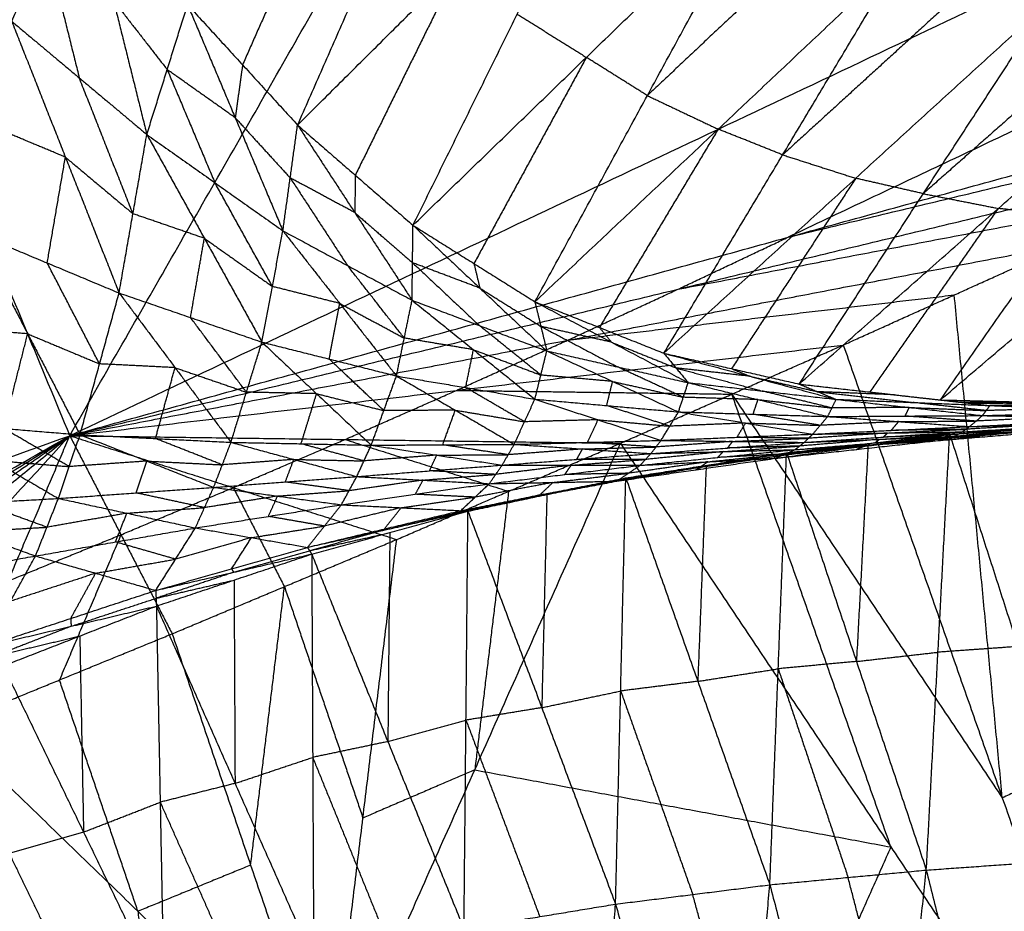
# Model space of a CAD drawing. Header units: millimetres. Extents: x -106 to 110, y -96 to 120.
# Tile 489 of 656: x 39.88 to 43.46, y -82.11 to -78.87. Entities that reach past the tile are written whole.
import ezdxf

# ---------------------------------------------------------------- set-up
doc = ezdxf.new("R2010")
doc.units = ezdxf.units.MM
doc.header["$MEASUREMENT"] = 0
doc.layers.add('Default', color=7, linetype='Continuous', true_color=0x000000)

msp = doc.modelspace()

# ---------------------------------------------------------------- linework, layer by layer
at = {"layer": 'Default'}
for points in [[(40.0666, -80.3821, 12.0172), (42.9391, -75.3654, 10.5669), (45.8117, -70.3488, 9.1165)], [(37.5326, -74.2645, 9.1165), (38.7996, -77.3233, 10.5669), (40.0666, -80.3821, 12.0172)], [(40.0666, -80.3821, 12.0172), (44.4998, -78.2853, 12.0172), (48.933, -76.1885, 12.0172)], [(47.1109, -77.5633, 12.2207), (44.8943, -78.6117, 12.2207), (42.6777, -79.6601, 12.2207)], [(40.8945, -79.2524, 9.0396), (41.2358, -78.4783, 7.9236), (41.5772, -77.7043, 6.8076)], [(40.8945, -79.2524, 9.0396), (41.4832, -78.6666, 8.0037), (42.0718, -78.0808, 6.9677)], [(41.314, -79.6168, 9.2993), (41.6929, -78.8488, 8.1335), (42.0718, -78.0808, 6.9677)], [(41.036, -78.2595, 7.7817), (40.8653, -78.6466, 8.3397), (40.6947, -79.0336, 8.8977)], [(39.8557, -78.8751, 8.0404), (39.9801, -78.5939, 8.246), (40.1045, -78.3128, 8.4516)], [(40.1045, -78.3128, 8.4516), (40.2256, -78.7998, 8.4598), (40.3467, -79.2867, 8.4681)], [(41.314, -79.6168, 9.2993), (41.9442, -79.0062, 8.2101), (42.5744, -78.3956, 7.1208)], [(41.7572, -79.895, 9.5276), (42.1658, -79.1453, 8.3242), (42.5744, -78.3956, 7.1208)], [(42.8318, -78.5175, 7.1927), (42.4988, -78.8314, 7.7584), (42.1658, -79.1453, 8.3242)], [(39.9801, -78.5939, 8.246), (40.0406, -78.8374, 8.2501), (40.1012, -79.0809, 8.2543)], [(41.7572, -79.895, 9.5276), (42.4232, -79.2673, 8.396), (43.0892, -78.6395, 7.2645)], [(42.226, -80.0822, 9.7208), (42.6576, -79.3608, 8.4927), (43.0892, -78.6395, 7.2645)], [(41.4832, -78.6666, 8.0037), (41.2937, -79.0506, 8.5866), (41.1043, -79.4346, 9.1695)], [(43.3546, -78.7245, 7.331), (43.0061, -79.0427, 7.9118), (42.6576, -79.3608, 8.4927)], [(40.2256, -78.7998, 8.4598), (40.3232, -78.9253, 8.5359), (40.4207, -79.0508, 8.6119)], [(40.3467, -79.2867, 8.4681), (40.4207, -79.0508, 8.6119), (40.4948, -78.8148, 8.7558)], [(40.4948, -78.8148, 8.7558), (40.668, -79.2259, 8.8081), (40.8412, -79.637, 8.8605)], [(40.4948, -78.8148, 8.7558), (40.6947, -79.0336, 8.8977), (40.8945, -79.2524, 9.0396)], [(42.226, -80.0822, 9.7208), (42.923, -79.4459, 8.5592), (43.62, -78.8096, 7.3975)], [(42.7175, -80.1942, 9.885), (43.1687, -79.5019, 8.6413), (43.62, -78.8096, 7.3975)], [(41.6929, -78.8488, 8.1335), (41.8186, -78.9275, 8.1718), (41.9442, -79.0062, 8.2101)], [(43.8928, -78.8633, 7.4601), (43.5307, -79.1826, 8.0507), (43.1687, -79.5019, 8.6413)], [(39.8557, -78.8751, 8.0404), (40.0508, -79.3691, 8.241), (40.2459, -79.8631, 8.4415)], [(39.8557, -78.8751, 8.0404), (40.1012, -79.0809, 8.2543), (40.3467, -79.2867, 8.4681)], [(40.0666, -80.3821, 12.0172), (42.6777, -79.6601, 12.2207), (45.2888, -78.9381, 12.4242)], [(42.7175, -80.1942, 9.885), (43.4415, -79.5556, 8.7039), (44.1656, -78.917, 7.5227)], [(43.2308, -80.252, 10.0298), (43.6982, -79.5845, 8.7763), (44.1656, -78.917, 7.5227)], [(43.2308, -80.252, 10.0298), (43.9789, -79.6149, 8.8373), (44.7271, -78.9777, 7.6447)], [(41.9442, -79.0062, 8.2101), (41.7399, -79.3811, 8.8118), (41.5356, -79.7559, 9.4134)], [(42.1658, -79.1453, 8.3242), (42.055, -79.0757, 8.2671), (41.9442, -79.0062, 8.2101)], [(40.4207, -79.0508, 8.6119), (40.5073, -79.2563, 8.6381), (40.5939, -79.4619, 8.6643)], [(40.668, -79.2259, 8.8081), (40.5444, -79.1383, 8.71), (40.4207, -79.0508, 8.6119)], [(40.6947, -79.0336, 8.8977), (40.6813, -79.1298, 8.8529), (40.668, -79.2259, 8.8081)], [(40.2963, -79.5749, 8.4548), (40.1987, -79.3279, 8.3545), (40.1012, -79.0809, 8.2543)], [(42.1658, -79.1453, 8.3242), (42.2945, -79.2063, 8.3601), (42.4232, -79.2673, 8.396)], [(42.6777, -79.6601, 12.2207), (43.7832, -79.3937, 12.3225), (44.8886, -79.1273, 12.4242)], [(40.668, -79.2259, 8.8081), (40.7679, -79.3353, 8.8791), (40.8678, -79.4447, 8.9501)], [(40.0508, -79.3691, 8.241), (39.9202, -79.3145, 8.1336), (39.7896, -79.2599, 8.0262)], [(40.8412, -79.637, 8.8605), (40.8678, -79.4447, 8.9501), (40.8945, -79.2524, 9.0396)], [(40.8945, -79.2524, 9.0396), (41.1026, -79.5709, 9.1098), (41.3107, -79.8895, 9.1799)], [(40.8945, -79.2524, 9.0396), (41.1043, -79.4346, 9.1695), (41.314, -79.6168, 9.2993)], [(40.2459, -79.8631, 8.4415), (40.2963, -79.5749, 8.4548), (40.3467, -79.2867, 8.4681)], [(40.3467, -79.2867, 8.4681), (40.5558, -79.6642, 8.6506), (40.765, -80.0418, 8.8332)], [(40.3467, -79.2867, 8.4681), (40.5939, -79.4619, 8.6643), (40.8412, -79.637, 8.8605)], [(42.4232, -79.2673, 8.396), (42.2074, -79.6279, 9.0101), (41.9916, -79.9886, 9.6242)], [(42.6576, -79.3608, 8.4927), (42.5404, -79.314, 8.4443), (42.4232, -79.2673, 8.396)], [(40.0666, -80.3821, 12.0172), (42.2775, -79.8493, 12.2207), (44.4885, -79.3165, 12.4242)], [(39.9847, -79.7539, 8.2267), (40.0178, -79.5615, 8.2339), (40.0508, -79.3691, 8.241)], [(40.0508, -79.3691, 8.241), (40.1735, -79.472, 8.3479), (40.2963, -79.5749, 8.4548)], [(42.6576, -79.3608, 8.4927), (42.7903, -79.4034, 8.5259), (42.923, -79.4459, 8.5592)], [(41.1043, -79.4346, 9.1695), (41.1034, -79.5028, 9.1396), (41.1026, -79.5709, 9.1098)], [(40.8031, -79.8394, 8.8469), (40.6985, -79.6506, 8.7556), (40.5939, -79.4619, 8.6643)], [(40.8678, -79.4447, 8.9501), (40.9719, -79.604, 8.9851), (41.0759, -79.7632, 9.0202)], [(41.1026, -79.5709, 9.1098), (40.9852, -79.5078, 9.0299), (40.8678, -79.4447, 8.9501)], [(42.923, -79.4459, 8.5592), (42.6974, -79.792, 9.181), (42.4718, -80.1382, 9.8029)], [(43.1687, -79.5019, 8.6413), (43.0459, -79.4739, 8.6002), (42.923, -79.4459, 8.5592)], [(42.2775, -79.8493, 12.2207), (43.1821, -79.6758, 12.3225), (44.0867, -79.5022, 12.4242)], [(43.1687, -79.5019, 8.6413), (43.3051, -79.5287, 8.6726), (43.4415, -79.5556, 8.7039)], [(40.5558, -79.6642, 8.6506), (40.4261, -79.6196, 8.5527), (40.2963, -79.5749, 8.4548)], [(41.1026, -79.5709, 9.1098), (41.2075, -79.662, 9.1747), (41.3124, -79.7531, 9.2396)], [(43.4415, -79.5556, 8.7039), (43.2078, -79.8894, 9.3307), (42.9741, -80.2231, 9.9574)], [(43.6982, -79.5845, 8.7763), (43.5699, -79.57, 8.7401), (43.4415, -79.5556, 8.7039)], [(41.3107, -79.8895, 9.1799), (41.3124, -79.7531, 9.2396), (41.314, -79.6168, 9.2993)], [(41.314, -79.6168, 9.2993), (41.5356, -79.7559, 9.4134), (41.7572, -79.895, 9.5276)], [(41.314, -79.6168, 9.2993), (41.5572, -79.8454, 9.3772), (41.8004, -80.074, 9.455)], [(39.7235, -79.6447, 8.012), (39.9137, -80.0117, 8.3017), (40.1039, -80.3787, 8.5915)], [(39.7235, -79.6447, 8.012), (39.9847, -79.7539, 8.2267), (40.2459, -79.8631, 8.4415)], [(40.765, -80.0418, 8.8332), (40.8031, -79.8394, 8.8469), (40.8412, -79.637, 8.8605)], [(40.8412, -79.637, 8.8605), (41.0476, -79.9009, 9.0069), (41.254, -80.1648, 9.1532)], [(40.8412, -79.637, 8.8605), (41.0759, -79.7632, 9.0202), (41.3107, -79.8895, 9.1799)], [(40.0666, -80.3821, 12.0172), (41.8757, -80.035, 12.2207), (43.6849, -79.6879, 12.4242)], [(40.5055, -79.9524, 8.6373), (40.5306, -79.8083, 8.644), (40.5558, -79.6642, 8.6506)], [(40.5558, -79.6642, 8.6506), (40.6795, -79.7518, 8.7487), (40.8031, -79.8394, 8.8469)], [(42.2775, -79.8493, 12.2207), (42.4776, -79.7547, 12.2207), (42.6777, -79.6601, 12.2207)], [(42.878, -80.0523, 12.4242), (43.2814, -79.8701, 12.4242), (43.6849, -79.6879, 12.4242)], [(42.878, -80.0523, 12.4242), (43.2814, -79.8701, 12.4242), (43.6849, -79.6879, 12.4242)], [(40.1749, -80.1209, 8.5165), (40.0798, -79.9374, 8.3716), (39.9847, -79.7539, 8.2267)], [(41.2824, -80.0271, 9.1665), (41.1792, -79.8952, 9.0934), (41.0759, -79.7632, 9.0202)], [(41.3124, -79.7531, 9.2396), (41.434, -79.8674, 9.2785), (41.5556, -79.9817, 9.3174)], [(41.5572, -79.8454, 9.3772), (41.4348, -79.7993, 9.3084), (41.3124, -79.7531, 9.2396)], [(41.5356, -79.7559, 9.4134), (41.5464, -79.8007, 9.3953), (41.5572, -79.8454, 9.3772)], [(40.1039, -80.3787, 8.5915), (40.1749, -80.1209, 8.5165), (40.2459, -79.8631, 8.4415)], [(40.2459, -79.8631, 8.4415), (40.4492, -80.1346, 8.6903), (40.6525, -80.4061, 8.939)], [(40.2459, -79.8631, 8.4415), (40.5055, -79.9524, 8.6373), (40.765, -80.0418, 8.8332)], [(41.0476, -79.9009, 9.0069), (40.9253, -79.8701, 8.9269), (40.8031, -79.8394, 8.8469)], [(41.5572, -79.8454, 9.3772), (41.668, -79.915, 9.4342), (41.7788, -79.9845, 9.4913)], [(41.8757, -80.035, 12.2207), (42.0766, -79.9421, 12.2207), (42.2775, -79.8493, 12.2207)], [(41.8757, -80.035, 12.2207), (42.5786, -79.9525, 12.3225), (43.2814, -79.8701, 12.4242)], [(43.4559, -81.699, 13.0513), (43.3687, -80.7845, 12.7378), (43.2814, -79.8701, 12.4242)], [(41.0095, -80.1033, 8.9932), (41.0285, -80.0021, 9), (41.0476, -79.9009, 9.0069)], [(41.0476, -79.9009, 9.0069), (41.165, -79.964, 9.0867), (41.2824, -80.0271, 9.1665)], [(41.254, -80.1648, 9.1532), (41.2824, -80.0271, 9.1665), (41.3107, -79.8895, 9.1799)], [(41.3107, -79.8895, 9.1799), (41.5339, -80.0693, 9.3046), (41.7571, -80.2492, 9.4292)], [(41.3107, -79.8895, 9.1799), (41.5556, -79.9817, 9.3174), (41.8004, -80.074, 9.455)], [(41.7572, -79.895, 9.5276), (41.7788, -79.9845, 9.4913), (41.8004, -80.074, 9.455)], [(41.7572, -79.895, 9.5276), (41.9916, -79.9886, 9.6242), (42.226, -80.0822, 9.7208)], [(41.7572, -79.895, 9.5276), (42.0357, -80.0421, 9.6058), (42.3142, -80.1893, 9.6841)], [(40.7087, -80.2239, 8.8861), (40.6071, -80.0882, 8.7617), (40.5055, -79.9524, 8.6373)], [(39.9137, -80.0117, 8.3017), (39.775, -80.0002, 8.2066), (39.6363, -79.9887, 8.1115)], [(39.8265, -80.3557, 8.4012), (39.8701, -80.1837, 8.3515), (39.9137, -80.0117, 8.3017)], [(39.9137, -80.0117, 8.3017), (40.0443, -80.0663, 8.4091), (40.1749, -80.1209, 8.5165)], [(41.7788, -80.1616, 9.4421), (41.6672, -80.0717, 9.3798), (41.5556, -79.9817, 9.3174)], [(41.7788, -79.9845, 9.4913), (41.9181, -80.0581, 9.5304), (42.0573, -80.1317, 9.5695)], [(42.0357, -80.0421, 9.6058), (41.9073, -80.0133, 9.5485), (41.7788, -79.9845, 9.4913)], [(41.9916, -79.9886, 9.6242), (42.0137, -80.0154, 9.615), (42.0357, -80.0421, 9.6058)], [(40.0666, -80.3821, 12.0172), (41.4723, -80.2172, 12.2207), (42.878, -80.0523, 12.4242)], [(40.6525, -80.4061, 8.939), (40.7087, -80.2239, 8.8861), (40.765, -80.0418, 8.8332)], [(40.765, -80.0418, 8.8332), (40.9636, -80.2292, 9.0296), (41.1622, -80.4166, 9.2259)], [(40.765, -80.0418, 8.8332), (41.0095, -80.1033, 8.9932), (41.254, -80.1648, 9.1532)], [(41.5339, -80.0693, 9.3046), (41.4081, -80.0482, 9.2356), (41.2824, -80.0271, 9.1665)], [(41.4723, -80.2172, 12.2207), (41.674, -80.1261, 12.2207), (41.8757, -80.035, 12.2207)], [(42.0357, -80.0421, 9.6058), (42.1529, -80.0889, 9.6541), (42.2701, -80.1357, 9.7024)], [(42.068, -80.4095, 12.4242), (42.473, -80.2309, 12.4242), (42.878, -80.0523, 12.4242)], [(42.068, -80.4095, 12.4242), (42.473, -80.2309, 12.4242), (42.878, -80.0523, 12.4242)], [(42.878, -80.0523, 12.4242), (43.4559, -81.699, 13.0513), (44.0338, -83.3457, 13.6784)], [(41.5055, -80.207, 9.2912), (41.5197, -80.1382, 9.2979), (41.5339, -80.0693, 9.3046)], [(41.5339, -80.0693, 9.3046), (41.6563, -80.1155, 9.3733), (41.7788, -80.1616, 9.4421)], [(41.7571, -80.2492, 9.4292), (41.7788, -80.1616, 9.4421), (41.8004, -80.074, 9.455)], [(41.8004, -80.074, 9.455), (42.0396, -80.1848, 9.5579), (42.2788, -80.2956, 9.6607)], [(41.8004, -80.074, 9.455), (42.0573, -80.1317, 9.5695), (42.3142, -80.1893, 9.6841)], [(42.226, -80.0822, 9.7208), (42.2701, -80.1357, 9.7024), (42.3142, -80.1893, 9.6841)], [(42.226, -80.0822, 9.7208), (42.4718, -80.1382, 9.8029), (42.7175, -80.1942, 9.885)], [(42.226, -80.0822, 9.7208), (42.539, -80.1661, 9.7984), (42.852, -80.2499, 9.8759)], [(40.4492, -80.1346, 8.6903), (40.3121, -80.1277, 8.6034), (40.1749, -80.1209, 8.5165)], [(41.2081, -80.2907, 9.1896), (41.1088, -80.197, 9.0914), (41.0095, -80.1033, 8.9932)], [(40.3782, -80.3924, 8.7652), (40.4137, -80.2635, 8.7278), (40.4492, -80.1346, 8.6903)], [(40.4492, -80.1346, 8.6903), (40.579, -80.1792, 8.7882), (40.7087, -80.2239, 8.8861)], [(42.2965, -80.2424, 9.6724), (42.1769, -80.187, 9.621), (42.0573, -80.1317, 9.5695)], [(42.2701, -80.1357, 9.7024), (42.4266, -80.1777, 9.7412), (42.5831, -80.2196, 9.78)], [(42.539, -80.1661, 9.7984), (42.4046, -80.1509, 9.7504), (42.2701, -80.1357, 9.7024)], [(42.4718, -80.1382, 9.8029), (42.5054, -80.1521, 9.8006), (42.539, -80.1661, 9.7984)], [(41.1622, -80.4166, 9.2259), (41.2081, -80.2907, 9.1896), (41.254, -80.1648, 9.1532)], [(41.254, -80.1648, 9.1532), (41.4679, -80.2892, 9.3145), (41.6818, -80.4136, 9.4758)], [(41.254, -80.1648, 9.1532), (41.5055, -80.207, 9.2912), (41.7571, -80.2492, 9.4292)], [(42.0396, -80.1848, 9.5579), (41.9092, -80.1732, 9.5), (41.7788, -80.1616, 9.4421)], [(42.018, -80.2724, 9.545), (42.0288, -80.2286, 9.5514), (42.0396, -80.1848, 9.5579)], [(42.0396, -80.1848, 9.5579), (42.1681, -80.2136, 9.6151), (42.2965, -80.2424, 9.6724)], [(42.2788, -80.2956, 9.6607), (42.2965, -80.2424, 9.6724), (42.3142, -80.1893, 9.6841)], [(42.3142, -80.1893, 9.6841), (42.5678, -80.2508, 9.7699), (42.8214, -80.3123, 9.8557)], [(42.3142, -80.1893, 9.6841), (42.5831, -80.2196, 9.78), (42.852, -80.2499, 9.8759)], [(42.539, -80.1661, 9.7984), (42.6619, -80.1941, 9.8394), (42.7847, -80.2221, 9.8805)], [(42.7175, -80.1942, 9.885), (42.7847, -80.2221, 9.8805), (42.852, -80.2499, 9.8759)], [(42.7175, -80.1942, 9.885), (42.9741, -80.2231, 9.9574), (43.2308, -80.252, 10.0298)], [(42.7175, -80.1942, 9.885), (43.0641, -80.2334, 9.9634), (43.4107, -80.2725, 10.0418)], [(40.9636, -80.2292, 9.0296), (40.8362, -80.2265, 8.9578), (40.7087, -80.2239, 8.8861)], [(40.9073, -80.4113, 9.0825), (40.9355, -80.3202, 9.056), (40.9636, -80.2292, 9.0296)], [(40.9636, -80.2292, 9.0296), (41.0858, -80.2599, 9.1096), (41.2081, -80.2907, 9.1896)], [(41.0673, -80.3958, 12.2207), (41.2698, -80.3065, 12.2207), (41.4723, -80.2172, 12.2207)], [(41.4723, -80.2172, 12.2207), (41.9726, -80.224, 12.3225), (42.473, -80.2309, 12.4242)], [(41.7195, -80.3314, 9.4525), (41.6125, -80.2692, 9.3719), (41.5055, -80.207, 9.2912)], [(42.473, -80.2309, 12.4242), (42.9645, -80.9649, 12.7378), (43.4559, -81.699, 13.0513)], [(43.0509, -81.8776, 13.0513), (42.7619, -81.0542, 12.7378), (42.473, -80.2309, 12.4242)], [(42.8367, -80.2811, 9.8658), (42.7099, -80.2503, 9.8229), (42.5831, -80.2196, 9.78)], [(42.7847, -80.2221, 9.8805), (42.958, -80.2416, 9.9197), (43.1313, -80.2612, 9.9589)], [(43.0641, -80.2334, 9.9634), (42.9244, -80.2277, 9.922), (42.7847, -80.2221, 9.8805)], [(42.9741, -80.2231, 9.9574), (43.0191, -80.2282, 9.9604), (43.0641, -80.2334, 9.9634)], [(41.6818, -80.4136, 9.4758), (41.7195, -80.3314, 9.4525), (41.7571, -80.2492, 9.4292)], [(41.7571, -80.2492, 9.4292), (41.9864, -80.3242, 9.5592), (42.2156, -80.3991, 9.6891)], [(41.7571, -80.2492, 9.4292), (42.018, -80.2724, 9.545), (42.2788, -80.2956, 9.6607)], [(42.5678, -80.2508, 9.7699), (42.4322, -80.2466, 9.7211), (42.2965, -80.2424, 9.6724)], [(42.5501, -80.3039, 9.7582), (42.559, -80.2774, 9.764), (42.5678, -80.2508, 9.7699)], [(42.5678, -80.2508, 9.7699), (42.7023, -80.2659, 9.8178), (42.8367, -80.2811, 9.8658)], [(42.8214, -80.3123, 9.8557), (42.8367, -80.2811, 9.8658), (42.852, -80.2499, 9.8759)], [(42.852, -80.2499, 9.8759), (43.1179, -80.2794, 9.9505), (43.3839, -80.3089, 10.025)], [(42.852, -80.2499, 9.8759), (43.1313, -80.2612, 9.9589), (43.4107, -80.2725, 10.0418)], [(43.0641, -80.2334, 9.9634), (43.1924, -80.2478, 9.9996), (43.3207, -80.2623, 10.0358)], [(43.3973, -80.2907, 10.0334), (43.2643, -80.2759, 9.9961), (43.1313, -80.2612, 9.9589)], [(43.2308, -80.252, 10.0298), (43.3207, -80.2623, 10.0358), (43.4107, -80.2725, 10.0418)], [(43.2308, -80.252, 10.0298), (43.4965, -80.2619, 10.096), (43.7621, -80.2718, 10.1622)], [(43.2308, -80.252, 10.0298), (43.6121, -80.2612, 10.1113), (43.9933, -80.2703, 10.1928)], [(43.6121, -80.2612, 10.1113), (43.4664, -80.2617, 10.0736), (43.3207, -80.2623, 10.0358)], [(43.3207, -80.2623, 10.0358), (43.5114, -80.2668, 10.0766), (43.702, -80.2714, 10.1173)], [(41.4679, -80.2892, 9.3145), (41.338, -80.29, 9.2521), (41.2081, -80.2907, 9.1896)], [(41.422, -80.4151, 9.3509), (41.445, -80.3522, 9.3327), (41.4679, -80.2892, 9.3145)], [(41.4679, -80.2892, 9.3145), (41.5937, -80.3103, 9.3835), (41.7195, -80.3314, 9.4525)], [(42.2472, -80.3474, 9.6749), (42.1326, -80.3099, 9.6099), (42.018, -80.2724, 9.545)], [(42.2156, -80.3991, 9.6891), (42.2472, -80.3474, 9.6749), (42.2788, -80.2956, 9.6607)], [(42.2788, -80.2956, 9.6607), (42.523, -80.336, 9.7665), (42.7671, -80.3764, 9.8722)], [(42.2788, -80.2956, 9.6607), (42.5501, -80.3039, 9.7582), (42.8214, -80.3123, 9.8557)], [(43.1179, -80.2794, 9.9505), (42.9773, -80.2802, 9.9081), (42.8367, -80.2811, 9.8658)], [(43.1027, -80.3106, 9.9403), (43.1103, -80.295, 9.9454), (43.1179, -80.2794, 9.9505)], [(43.1179, -80.2794, 9.9505), (43.2576, -80.285, 9.9919), (43.3973, -80.2907, 10.0334)], [(43.3839, -80.3089, 10.025), (43.3973, -80.2907, 10.0334), (43.4107, -80.2725, 10.0418)], [(43.3839, -80.3089, 10.025), (43.6765, -80.3007, 10.102), (43.969, -80.2925, 10.1791)], [(43.6898, -80.2825, 10.1104), (43.5436, -80.2866, 10.0719), (43.3973, -80.2907, 10.0334)], [(43.4107, -80.2725, 10.0418), (43.702, -80.2714, 10.1173), (43.9933, -80.2703, 10.1928)], [(43.4107, -80.2725, 10.0418), (43.6898, -80.2825, 10.1104), (43.969, -80.2925, 10.1791)], [(39.5491, -80.3327, 8.2109), (39.7872, -80.4715, 8.461), (40.0253, -80.6102, 8.711)], [(39.5491, -80.3327, 8.2109), (39.8265, -80.3557, 8.4012), (40.1039, -80.3787, 8.5915)], [(41.9864, -80.3242, 9.5592), (41.8529, -80.3278, 9.5059), (41.7195, -80.3314, 9.4525)], [(41.9487, -80.4064, 9.5825), (41.9675, -80.3653, 9.5708), (41.9864, -80.3242, 9.5592)], [(41.9864, -80.3242, 9.5592), (42.1168, -80.3358, 9.617), (42.2472, -80.3474, 9.6749)], [(42.523, -80.336, 9.7665), (42.3851, -80.3417, 9.7207), (42.2472, -80.3474, 9.6749)], [(42.4914, -80.3878, 9.7806), (42.5072, -80.3619, 9.7736), (42.523, -80.336, 9.7665)], [(42.523, -80.336, 9.7665), (42.6586, -80.3402, 9.8152), (42.7943, -80.3444, 9.8639)], [(42.7943, -80.3444, 9.8639), (42.6722, -80.3241, 9.8111), (42.5501, -80.3039, 9.7582)], [(42.7671, -80.3764, 9.8722), (42.7943, -80.3444, 9.8639), (42.8214, -80.3123, 9.8557)], [(43.0792, -80.3307, 9.9451), (42.9367, -80.3375, 9.9045), (42.7943, -80.3444, 9.8639)], [(42.8214, -80.3123, 9.8557), (43.1027, -80.3106, 9.9403), (43.3839, -80.3089, 10.025)], [(42.8214, -80.3123, 9.8557), (43.0792, -80.3307, 9.9451), (43.3369, -80.3491, 10.0345)], [(43.052, -80.3628, 9.9533), (43.0656, -80.3467, 9.9492), (43.0792, -80.3307, 9.9451)], [(43.0792, -80.3307, 9.9451), (43.2198, -80.3298, 9.9874), (43.3604, -80.329, 10.0297)], [(43.3604, -80.329, 10.0297), (43.2315, -80.3198, 9.985), (43.1027, -80.3106, 9.9403)], [(43.2217, -80.3997, 10.0688), (43.5459, -80.3637, 10.1423), (43.8702, -80.3277, 10.2158)], [(43.2646, -80.3771, 10.1007), (43.5674, -80.3524, 10.1583), (43.8702, -80.3277, 10.2158)], [(43.3102, -80.3681, 10.0407), (43.6073, -80.3501, 10.1141), (43.9044, -80.332, 10.1875)], [(43.3369, -80.3491, 10.0345), (43.3604, -80.329, 10.0297), (43.3839, -80.3089, 10.025)], [(43.3369, -80.3491, 10.0345), (43.6322, -80.3342, 10.1095), (43.9276, -80.3193, 10.1845)], [(43.3369, -80.3491, 10.0345), (43.6206, -80.3405, 10.111), (43.9044, -80.332, 10.1875)], [(43.6557, -80.3141, 10.1048), (43.5081, -80.3215, 10.0672), (43.3604, -80.329, 10.0297)], [(43.3839, -80.3089, 10.025), (43.6557, -80.3141, 10.1048), (43.9276, -80.3193, 10.1845)], [(40.0646, -80.4944, 8.6512), (39.9455, -80.4251, 8.5262), (39.8265, -80.3557, 8.4012)], [(42.736, -80.4065, 9.8844), (43.0231, -80.3873, 9.9626), (43.3102, -80.3681, 10.0407)], [(43.0387, -80.3723, 9.9565), (42.8951, -80.3819, 9.9174), (42.7516, -80.3915, 9.8783)], [(42.7671, -80.3764, 9.8722), (43.052, -80.3628, 9.9533), (43.3369, -80.3491, 10.0345)], [(42.7671, -80.3764, 9.8722), (43.0387, -80.3723, 9.9565), (43.3102, -80.3681, 10.0407)], [(43.0231, -80.3873, 9.9626), (43.0309, -80.3798, 9.9595), (43.0387, -80.3723, 9.9565)], [(43.0387, -80.3723, 9.9565), (43.1811, -80.3654, 9.997), (43.3235, -80.3586, 10.0376)], [(43.3235, -80.3586, 10.0376), (43.1878, -80.3607, 9.9955), (43.052, -80.3628, 9.9533)], [(43.2217, -80.3997, 10.0688), (43.5252, -80.3746, 10.1341), (43.8288, -80.3494, 10.1995)], [(43.2432, -80.3884, 10.0847), (43.4053, -80.3704, 10.1215), (43.5674, -80.3524, 10.1583)], [(43.5459, -80.3637, 10.1423), (43.3946, -80.3761, 10.1135), (43.2432, -80.3884, 10.0847)], [(43.5554, -80.3668, 10.1237), (43.4036, -80.3794, 10.091), (43.2518, -80.392, 10.0584)], [(43.282, -80.3843, 10.0479), (43.581, -80.3633, 10.1193), (43.8801, -80.3424, 10.1906)], [(43.282, -80.3843, 10.0479), (43.5554, -80.3668, 10.1237), (43.8288, -80.3494, 10.1995)], [(43.282, -80.3843, 10.0479), (43.2961, -80.3762, 10.0443), (43.3102, -80.3681, 10.0407)], [(43.5951, -80.3553, 10.1156), (43.4456, -80.3657, 10.08), (43.2961, -80.3762, 10.0443)], [(43.3102, -80.3681, 10.0407), (43.5951, -80.3553, 10.1156), (43.8801, -80.3424, 10.1906)], [(43.3102, -80.3681, 10.0407), (43.3235, -80.3586, 10.0376), (43.3369, -80.3491, 10.0345)], [(43.6206, -80.3405, 10.111), (43.4721, -80.3496, 10.0743), (43.3235, -80.3586, 10.0376)], [(30.8318, -83.6863, 12.0172), (35.4492, -82.0342, 12.0172), (40.0666, -80.3821, 12.0172)], [(35.4813, -83.0083, 12.4242), (37.7739, -81.6952, 12.2207), (40.0666, -80.3821, 12.0172)], [(36.3144, -82.7088, 12.4242), (38.1905, -81.5454, 12.2207), (40.0666, -80.3821, 12.0172)], [(37.1448, -82.4021, 12.4242), (38.6057, -81.3921, 12.2207), (40.0666, -80.3821, 12.0172)], [(37.9725, -82.0881, 12.4242), (39.0196, -81.2351, 12.2207), (40.0666, -80.3821, 12.0172)], [(38.7975, -81.7668, 12.4242), (39.432, -81.0744, 12.2207), (40.0666, -80.3821, 12.0172)], [(39.6195, -81.4382, 12.4242), (39.8431, -80.9101, 12.2207), (40.0666, -80.3821, 12.0172)], [(40.0253, -80.6102, 8.711), (40.0646, -80.4944, 8.6512), (40.1039, -80.3787, 8.5915)], [(40.0666, -80.3821, 12.0172), (40.2526, -80.7423, 12.2207), (40.4387, -81.1025, 12.4242)], [(40.0666, -80.3821, 12.0172), (40.6607, -80.5708, 12.2207), (41.2549, -80.7596, 12.4242)], [(40.0666, -80.3821, 12.0172), (41.0673, -80.3958, 12.2207), (42.068, -80.4095, 12.4242)], [(40.1039, -80.3787, 8.5915), (40.3468, -80.4743, 8.8075), (40.5897, -80.5699, 9.0235)], [(40.1039, -80.3787, 8.5915), (40.3782, -80.3924, 8.7652), (40.6525, -80.4061, 8.939)], [(40.6211, -80.488, 8.9813), (40.4996, -80.4402, 8.8733), (40.3782, -80.3924, 8.7652)], [(40.5897, -80.5699, 9.0235), (40.6211, -80.488, 8.9813), (40.6525, -80.4061, 8.939)], [(40.6525, -80.4061, 8.939), (40.8811, -80.4684, 9.1114), (41.1098, -80.5307, 9.2838)], [(40.6525, -80.4061, 8.939), (40.9073, -80.4113, 9.0825), (41.1622, -80.4166, 9.2259)], [(40.6607, -80.5708, 12.2207), (40.864, -80.4833, 12.2207), (41.0673, -80.3958, 12.2207)], [(41.0093, -82.7852, 13.2677), (41.5386, -81.5973, 12.846), (42.068, -80.4095, 12.4242)], [(41.0673, -80.3958, 12.2207), (41.3644, -80.4901, 12.3225), (41.6614, -80.5845, 12.4242)], [(41.2549, -80.7596, 12.4242), (41.6614, -80.5845, 12.4242), (42.068, -80.4095, 12.4242)], [(41.2549, -80.7596, 12.4242), (41.6614, -80.5845, 12.4242), (42.068, -80.4095, 12.4242)], [(41.6818, -80.4136, 9.4758), (41.9487, -80.4064, 9.5825), (42.2156, -80.3991, 9.6891)], [(42.1974, -80.4231, 9.7001), (42.073, -80.4148, 9.6413), (41.9487, -80.4064, 9.5825)], [(42.068, -80.4095, 12.4242), (43.0509, -81.8776, 13.0513), (44.0338, -83.3457, 13.6784)], [(42.1791, -80.4472, 9.7111), (42.1974, -80.4231, 9.7001), (42.2156, -80.3991, 9.6891)], [(42.1791, -80.4472, 9.7111), (42.4575, -80.4268, 9.7977), (42.736, -80.4065, 9.8844)], [(42.4758, -80.4028, 9.7867), (42.3366, -80.413, 9.7434), (42.1974, -80.4231, 9.7001)], [(42.2156, -80.3991, 9.6891), (42.4914, -80.3878, 9.7806), (42.7671, -80.3764, 9.8722)], [(42.2156, -80.3991, 9.6891), (42.4758, -80.4028, 9.7867), (42.736, -80.4065, 9.8844)], [(42.4575, -80.4268, 9.7977), (42.4667, -80.4148, 9.7922), (42.4758, -80.4028, 9.7867)], [(42.4758, -80.4028, 9.7867), (42.6137, -80.3972, 9.8325), (42.7516, -80.3915, 9.8783)], [(42.7516, -80.3915, 9.8783), (42.6215, -80.3896, 9.8295), (42.4914, -80.3878, 9.7806)], [(42.631, -80.4642, 9.941), (42.9478, -80.4207, 10.0209), (43.2646, -80.3771, 10.1007)], [(42.631, -80.4642, 9.941), (42.9263, -80.432, 10.0049), (43.2217, -80.3997, 10.0688)], [(42.6514, -80.4542, 9.9705), (42.8098, -80.4324, 10.0105), (42.9683, -80.4107, 10.0504)], [(42.6719, -80.4442, 10), (42.9683, -80.4107, 10.0504), (43.2646, -80.3771, 10.1007)], [(42.7028, -80.4328, 9.8992), (42.9924, -80.4086, 9.9736), (43.282, -80.3843, 10.0479)], [(42.7028, -80.4328, 9.8992), (42.9622, -80.4163, 9.984), (43.2217, -80.3997, 10.0688)], [(42.7028, -80.4328, 9.8992), (42.7194, -80.4197, 9.8918), (42.736, -80.4065, 9.8844)], [(43.009, -80.3954, 9.9662), (42.8642, -80.4076, 9.929), (42.7194, -80.4197, 9.8918)], [(42.736, -80.4065, 9.8844), (42.7516, -80.3915, 9.8783), (42.7671, -80.3764, 9.8722)], [(42.736, -80.4065, 9.8844), (43.009, -80.3954, 9.9662), (43.282, -80.3843, 10.0479)], [(42.9683, -80.4107, 10.0504), (42.947, -80.8068, 9.9382), (42.9258, -81.203, 9.8261)], [(42.9478, -80.4207, 10.0209), (43.0955, -80.4046, 10.0528), (43.2432, -80.3884, 10.0847)], [(42.9622, -80.4163, 9.984), (43.107, -80.4042, 10.0212), (43.2518, -80.392, 10.0584)], [(43.2518, -80.392, 10.0584), (43.1221, -80.4003, 10.016), (42.9924, -80.4086, 9.9736)], [(42.9924, -80.4086, 9.9736), (43.0007, -80.402, 9.9699), (43.009, -80.3954, 9.9662)], [(43.009, -80.3954, 9.9662), (43.1525, -80.3858, 10.0053), (43.2961, -80.3762, 10.0443)], [(43.2961, -80.3762, 10.0443), (43.1596, -80.3818, 10.0034), (43.0231, -80.3873, 9.9626)], [(43.1798, -81.9617, 9.6521), (43.2222, -81.1694, 9.8764), (43.2646, -80.3771, 10.1007)], [(43.2217, -80.3997, 10.0688), (43.2432, -80.3884, 10.0847), (43.2646, -80.3771, 10.1007)], [(43.2217, -80.3997, 10.0688), (43.2518, -80.392, 10.0584), (43.282, -80.3843, 10.0479)], [(43.2646, -80.3771, 10.1007), (43.5129, -81.1487, 9.9282), (43.7612, -81.9202, 9.7557)], [(41.136, -80.4736, 9.2548), (41.0217, -80.4425, 9.1687), (40.9073, -80.4113, 9.0825)], [(41.1098, -80.5307, 9.2838), (41.136, -80.4736, 9.2548), (41.1622, -80.4166, 9.2259)], [(41.1622, -80.4166, 9.2259), (41.422, -80.4151, 9.3509), (41.6818, -80.4136, 9.4758)], [(41.1622, -80.4166, 9.2259), (41.4002, -80.4528, 9.3693), (41.6382, -80.489, 9.5127)], [(41.66, -80.4513, 9.4943), (41.541, -80.4332, 9.4226), (41.422, -80.4151, 9.3509)], [(41.6382, -80.489, 9.5127), (41.66, -80.4513, 9.4943), (41.6818, -80.4136, 9.4758)], [(41.9305, -80.4304, 9.5935), (41.7952, -80.4409, 9.5439), (41.66, -80.4513, 9.4943)], [(41.6818, -80.4136, 9.4758), (41.9305, -80.4304, 9.5935), (42.1791, -80.4472, 9.7111)], [(41.9087, -80.4681, 9.6119), (41.9196, -80.4492, 9.6027), (41.9305, -80.4304, 9.5935)], [(41.9305, -80.4304, 9.5935), (42.0639, -80.4268, 9.6468), (42.1974, -80.4231, 9.7001)], [(42.054, -80.5475, 9.814), (42.3629, -80.4959, 9.907), (42.6719, -80.4442, 10)], [(42.0874, -80.5355, 9.916), (42.3796, -80.4898, 9.958), (42.6719, -80.4442, 10)], [(42.1399, -80.4898, 9.7383), (42.4214, -80.4613, 9.8187), (42.7028, -80.4328, 9.8992)], [(42.441, -80.44, 9.8051), (42.3002, -80.4542, 9.7649), (42.1595, -80.4685, 9.7247)], [(42.1791, -80.4472, 9.7111), (42.441, -80.44, 9.8051), (42.7028, -80.4328, 9.8992)], [(42.4214, -80.4613, 9.8187), (42.4312, -80.4507, 9.8119), (42.441, -80.44, 9.8051)], [(42.441, -80.44, 9.8051), (42.5802, -80.4298, 9.8485), (42.7194, -80.4197, 9.8918)], [(42.7194, -80.4197, 9.8918), (42.5885, -80.4233, 9.8448), (42.4575, -80.4268, 9.7977)], [(42.6111, -82.0152, 9.5646), (42.6415, -81.2297, 9.7823), (42.6719, -80.4442, 10)], [(42.631, -80.4642, 9.941), (42.6669, -80.4485, 9.9201), (42.7028, -80.4328, 9.8992)], [(42.631, -80.4642, 9.941), (42.6514, -80.4542, 9.9705), (42.6719, -80.4442, 10)], [(42.9478, -80.4207, 10.0209), (42.7996, -80.4374, 9.9957), (42.6514, -80.4542, 9.9705)], [(42.9622, -80.4163, 9.984), (42.8146, -80.4324, 9.952), (42.6669, -80.4485, 9.9201)], [(42.6719, -80.4442, 10), (42.9258, -81.203, 9.8261), (43.1798, -81.9617, 9.6521)], [(42.9263, -80.432, 10.0049), (42.9443, -80.4241, 9.9944), (42.9622, -80.4163, 9.984)], [(42.9263, -80.432, 10.0049), (42.9371, -80.4263, 10.0129), (42.9478, -80.4207, 10.0209)], [(39.7872, -80.4715, 8.461), (39.9259, -80.483, 8.5561), (40.0646, -80.4944, 8.6512)], [(40.3468, -80.4743, 8.8075), (40.2057, -80.4844, 8.7294), (40.0646, -80.4944, 8.6512)], [(40.3075, -80.59, 8.8673), (40.3272, -80.5322, 8.8374), (40.3468, -80.4743, 8.8075)], [(40.3468, -80.4743, 8.8075), (40.484, -80.4811, 8.8944), (40.6211, -80.488, 8.9813)], [(40.8811, -80.4684, 9.1114), (40.7511, -80.4782, 9.0463), (40.6211, -80.488, 8.9813)], [(40.8498, -80.5503, 9.1536), (40.8655, -80.5093, 9.1325), (40.8811, -80.4684, 9.1114)], [(40.8811, -80.4684, 9.1114), (41.0086, -80.471, 9.1831), (41.136, -80.4736, 9.2548)], [(41.4002, -80.4528, 9.3693), (41.2681, -80.4632, 9.3121), (41.136, -80.4736, 9.2548)], [(41.374, -80.5098, 9.3982), (41.3871, -80.4813, 9.3838), (41.4002, -80.4528, 9.3693)], [(41.4002, -80.4528, 9.3693), (41.5301, -80.452, 9.4318), (41.66, -80.4513, 9.4943)], [(41.6382, -80.489, 9.5127), (41.9087, -80.4681, 9.6119), (42.1791, -80.4472, 9.7111)], [(41.8891, -80.4894, 9.6255), (42.0243, -80.4789, 9.6751), (42.1595, -80.4685, 9.7247)], [(42.1595, -80.4685, 9.7247), (42.0341, -80.4683, 9.6683), (41.9087, -80.4681, 9.6119)], [(42.054, -80.5475, 9.814), (42.3425, -80.5059, 9.8775), (42.631, -80.4642, 9.941)], [(42.3855, -80.477, 9.8396), (42.2412, -80.4978, 9.8079), (42.097, -80.5187, 9.7761)], [(42.1399, -80.4898, 9.7383), (42.1595, -80.4685, 9.7247), (42.1791, -80.4472, 9.7111)], [(42.1399, -80.4898, 9.7383), (42.3855, -80.477, 9.8396), (42.631, -80.4642, 9.941)], [(42.3425, -80.5059, 9.8775), (42.364, -80.4914, 9.8586), (42.3855, -80.477, 9.8396)], [(42.3629, -80.4959, 9.907), (42.5072, -80.475, 9.9388), (42.6514, -80.4542, 9.9705)], [(42.3855, -80.477, 9.8396), (42.5262, -80.4628, 9.8799), (42.6669, -80.4485, 9.9201)], [(42.6669, -80.4485, 9.9201), (42.5441, -80.4549, 9.8694), (42.4214, -80.4613, 9.8187)], [(41.1098, -80.5307, 9.2838), (41.374, -80.5098, 9.3982), (41.6382, -80.489, 9.5127)], [(41.6148, -80.5228, 9.5357), (41.4944, -80.5163, 9.467), (41.374, -80.5098, 9.3982)], [(41.5914, -80.5566, 9.5587), (41.6148, -80.5228, 9.5357), (41.6382, -80.489, 9.5127)], [(41.5914, -80.5566, 9.5587), (41.8656, -80.5232, 9.6485), (42.1399, -80.4898, 9.7383)], [(41.8891, -80.4894, 9.6255), (41.7519, -80.5061, 9.5806), (41.6148, -80.5228, 9.5357)], [(41.6382, -80.489, 9.5127), (41.8891, -80.4894, 9.6255), (42.1399, -80.4898, 9.7383)], [(41.8656, -80.5232, 9.6485), (41.8773, -80.5063, 9.637), (41.8891, -80.4894, 9.6255)], [(42.054, -80.5475, 9.814), (42.097, -80.5187, 9.7761), (42.1399, -80.4898, 9.7383)], [(42.0707, -80.5415, 9.865), (42.2252, -80.5157, 9.9115), (42.3796, -80.4898, 9.958)], [(42.3629, -80.4959, 9.907), (42.2168, -80.5187, 9.886), (42.0707, -80.5415, 9.865)], [(42.3425, -80.5059, 9.8775), (42.3527, -80.5009, 9.8923), (42.3629, -80.4959, 9.907)], [(42.3796, -80.4898, 9.958), (42.3644, -80.8826, 9.8491), (42.3492, -81.2753, 9.7403)], [(40.5897, -80.5699, 9.0235), (40.8498, -80.5503, 9.1536), (41.1098, -80.5307, 9.2838)], [(41.0818, -80.582, 9.3199), (40.9658, -80.5661, 9.2368), (40.8498, -80.5503, 9.1536)], [(41.0537, -80.6333, 9.3561), (41.0818, -80.582, 9.3199), (41.1098, -80.5307, 9.2838)], [(41.3506, -80.5436, 9.4212), (41.2162, -80.5628, 9.3706), (41.0818, -80.582, 9.3199)], [(41.1098, -80.5307, 9.2838), (41.3506, -80.5436, 9.4212), (41.5914, -80.5566, 9.5587)], [(41.3225, -80.595, 9.4574), (41.3366, -80.5693, 9.4393), (41.3506, -80.5436, 9.4212)], [(41.3506, -80.5436, 9.4212), (41.4827, -80.5332, 9.4785), (41.6148, -80.5228, 9.5357)], [(41.488, -80.6547, 9.6852), (41.7877, -80.5951, 9.8006), (42.0874, -80.5355, 9.916)], [(41.488, -80.6547, 9.6852), (41.771, -80.6011, 9.7496), (42.054, -80.5475, 9.814)], [(41.5139, -80.6566, 9.8517), (41.8006, -80.596, 9.8838), (42.0874, -80.5355, 9.916)], [(41.8227, -80.5521, 9.6864), (41.6812, -80.5788, 9.6542), (41.5397, -80.6056, 9.622)], [(41.5914, -80.5566, 9.5587), (41.8227, -80.5521, 9.6864), (42.054, -80.5475, 9.814)], [(41.771, -80.6011, 9.7496), (41.7968, -80.5766, 9.718), (41.8227, -80.5521, 9.6864)], [(41.7877, -80.5951, 9.8006), (41.9292, -80.5683, 9.8328), (42.0707, -80.5415, 9.865)], [(41.8227, -80.5521, 9.6864), (41.9598, -80.5354, 9.7313), (42.097, -80.5187, 9.7761)], [(42.097, -80.5187, 9.7761), (41.9813, -80.5209, 9.7123), (41.8656, -80.5232, 9.6485)], [(42.0503, -82.0856, 9.4956), (42.0689, -81.3105, 9.7058), (42.0874, -80.5355, 9.916)], [(42.054, -80.5475, 9.814), (42.0707, -80.5415, 9.865), (42.0874, -80.5355, 9.916)], [(42.0874, -80.5355, 9.916), (42.3492, -81.2753, 9.7403), (42.6111, -82.0152, 9.5646)], [(40.0253, -80.6102, 8.711), (40.3075, -80.59, 8.8673), (40.5897, -80.5699, 9.0235)], [(40.2526, -80.7423, 12.2207), (40.4567, -80.6565, 12.2207), (40.6607, -80.5708, 12.2207)], [(40.5233, -80.7175, 9.1294), (40.5565, -80.6437, 9.0764), (40.5897, -80.5699, 9.0235)], [(40.5897, -80.5699, 9.0235), (40.8217, -80.6016, 9.1898), (41.0537, -80.6333, 9.3561)], [(40.6607, -80.5708, 12.2207), (40.7537, -80.7509, 12.3225), (40.8468, -80.931, 12.4242)], [(40.8217, -80.6016, 9.1898), (40.9517, -80.5918, 9.2549), (41.0818, -80.582, 9.3199)], [(41.0537, -80.6333, 9.3561), (41.3225, -80.595, 9.4574), (41.5914, -80.5566, 9.5587)], [(41.488, -80.6547, 9.6852), (41.5397, -80.6056, 9.622), (41.5914, -80.5566, 9.5587)], [(41.6614, -80.5845, 12.4242), (41.6, -81.0909, 12.6351), (41.5386, -81.5973, 12.846)], [(39.4546, -80.6422, 8.3704), (39.7399, -80.6262, 8.5407), (40.0253, -80.6102, 8.711)], [(39.9422, -80.8195, 8.8606), (39.9837, -80.7149, 8.7858), (40.0253, -80.6102, 8.711)], [(40.0253, -80.6102, 8.711), (40.2743, -80.6638, 8.9202), (40.5233, -80.7175, 9.1294)], [(40.5565, -80.6437, 9.0764), (40.432, -80.6169, 8.9719), (40.3075, -80.59, 8.8673)], [(40.8217, -80.6016, 9.1898), (40.6891, -80.6226, 9.1331), (40.5565, -80.6437, 9.0764)], [(40.7885, -80.6754, 9.2427), (40.8051, -80.6385, 9.2163), (40.8217, -80.6016, 9.1898)], [(41.2709, -80.644, 9.5207), (41.4053, -80.6248, 9.5713), (41.5397, -80.6056, 9.622)], [(41.5397, -80.6056, 9.622), (41.4311, -80.6003, 9.5397), (41.3225, -80.595, 9.4574)], [(41.7877, -80.5951, 9.8006), (41.6443, -80.6254, 9.7845), (41.501, -80.6556, 9.7685)], [(41.501, -80.6556, 9.7685), (41.6508, -80.6258, 9.8261), (41.8006, -80.596, 9.8838)], [(41.771, -80.6011, 9.7496), (41.7794, -80.5981, 9.7751), (41.7877, -80.5951, 9.8006)], [(41.8006, -80.596, 9.8838), (41.7914, -80.9835, 9.7787), (41.7821, -81.3711, 9.6736)], [(39.4546, -80.6422, 8.3704), (39.6984, -80.7309, 8.6155), (39.9422, -80.8195, 8.8606)], [(39.9837, -80.7149, 8.7858), (39.8618, -80.6705, 8.6632), (39.7399, -80.6262, 8.5407)], [(40.2743, -80.6638, 8.9202), (40.4154, -80.6538, 8.9983), (40.5565, -80.6437, 9.0764)], [(40.5233, -80.7175, 9.1294), (40.7885, -80.6754, 9.2427), (41.0537, -80.6333, 9.3561)], [(40.9305, -80.7881, 9.5528), (40.9921, -80.7107, 9.4544), (41.0537, -80.6333, 9.3561)], [(40.9305, -80.7881, 9.5528), (41.2092, -80.7214, 9.619), (41.488, -80.6547, 9.6852)], [(40.9305, -80.7881, 9.5528), (41.2222, -80.7223, 9.7022), (41.5139, -80.6566, 9.8517)], [(40.9459, -80.8126, 9.8083), (41.2299, -80.7346, 9.83), (41.5139, -80.6566, 9.8517)], [(41.2709, -80.644, 9.5207), (41.1315, -80.6774, 9.4876), (40.9921, -80.7107, 9.4544)], [(41.0537, -80.6333, 9.3561), (41.2709, -80.644, 9.5207), (41.488, -80.6547, 9.6852)], [(41.2092, -80.7214, 9.619), (41.24, -80.6827, 9.5698), (41.2709, -80.644, 9.5207)], [(41.2222, -80.7223, 9.7022), (41.3616, -80.689, 9.7354), (41.501, -80.6556, 9.7685)], [(41.488, -80.6547, 9.6852), (41.501, -80.6556, 9.7685), (41.5139, -80.6566, 9.8517)], [(41.4995, -82.1764, 9.4485), (41.5067, -81.4165, 9.6501), (41.5139, -80.6566, 9.8517)], [(41.5139, -80.6566, 9.8517), (41.7821, -81.3711, 9.6736), (42.0503, -82.0856, 9.4956)], [(40.2743, -80.6638, 8.9202), (40.129, -80.6894, 8.853), (39.9837, -80.7149, 8.7858)], [(40.2327, -80.7685, 8.995), (40.2535, -80.7162, 8.9576), (40.2743, -80.6638, 8.9202)], [(40.9921, -80.7107, 9.4544), (40.8903, -80.6931, 9.3486), (40.7885, -80.6754, 9.2427)], [(39.6984, -80.7309, 8.6155), (39.841, -80.7229, 8.7006), (39.9837, -80.7149, 8.7858)], [(39.9422, -80.8195, 8.8606), (40.2327, -80.7685, 8.995), (40.5233, -80.7175, 9.1294)], [(40.3791, -80.9447, 9.4153), (40.4512, -80.8311, 9.2723), (40.5233, -80.7175, 9.1294)], [(40.5233, -80.7175, 9.1294), (40.7269, -80.7528, 9.3411), (40.9305, -80.7881, 9.5528)], [(40.7269, -80.7528, 9.3411), (40.8595, -80.7318, 9.3978), (40.9921, -80.7107, 9.4544)], [(41.2222, -80.7223, 9.7022), (41.0802, -80.7613, 9.6914), (40.9382, -80.8003, 9.6806)], [(41.2092, -80.7214, 9.619), (41.2157, -80.7219, 9.6606), (41.2222, -80.7223, 9.7022)], [(39.8431, -80.9101, 12.2207), (40.0478, -80.8262, 12.2207), (40.2526, -80.7423, 12.2207)], [(40.2526, -80.7423, 12.2207), (40.1409, -81.0063, 12.3225), (40.0291, -81.2704, 12.4242)], [(40.4512, -80.8311, 9.2723), (40.342, -80.7998, 9.1336), (40.2327, -80.7685, 8.995)], [(40.4387, -81.1025, 12.4242), (40.8468, -80.931, 12.4242), (41.2549, -80.7596, 12.4242)], [(40.4387, -81.1025, 12.4242), (40.8468, -80.931, 12.4242), (41.2549, -80.7596, 12.4242)], [(40.7269, -80.7528, 9.3411), (40.5891, -80.7919, 9.3067), (40.4512, -80.8311, 9.2723)], [(40.6548, -80.8664, 9.484), (40.6908, -80.8096, 9.4126), (40.7269, -80.7528, 9.3411)], [(40.9382, -80.8003, 9.6806), (41.084, -80.7674, 9.7553), (41.2299, -80.7346, 9.83)], [(41.0093, -82.7852, 13.2677), (41.1321, -81.7724, 12.846), (41.2549, -80.7596, 12.4242)], [(41.2299, -80.7346, 9.83), (41.2263, -81.1145, 9.7292), (41.2227, -81.4945, 9.6284)], [(40.3791, -80.9447, 9.4153), (40.6548, -80.8664, 9.484), (40.9305, -80.7881, 9.5528)], [(40.6625, -80.8786, 9.6118), (40.8003, -80.8395, 9.6462), (40.9382, -80.8003, 9.6806)], [(40.9305, -80.7881, 9.5528), (40.9382, -80.8003, 9.6806), (40.9459, -80.8126, 9.8083)], [(39.3556, -80.9232, 8.5703), (39.6489, -80.8714, 8.7154), (39.9422, -80.8195, 8.8606)], [(39.7614, -81.1485, 9.2623), (39.8518, -80.984, 9.0614), (39.9422, -80.8195, 8.8606)], [(39.9422, -80.8195, 8.8606), (40.1606, -80.8821, 9.1379), (40.3791, -80.9447, 9.4153)], [(40.1606, -80.8821, 9.1379), (40.3059, -80.8566, 9.2051), (40.4512, -80.8311, 9.2723)], [(40.3791, -80.9447, 9.4153), (40.6625, -80.8786, 9.6118), (40.9459, -80.8126, 9.8083)], [(40.3815, -81.0017, 9.7846), (40.6637, -80.9072, 9.7965), (40.9459, -80.8126, 9.8083)], [(40.9459, -80.8126, 9.8083), (40.9495, -81.5519, 9.6168), (40.9531, -82.2912, 9.4252)], [(40.9459, -80.8126, 9.8083), (41.2227, -81.4945, 9.6284), (41.4995, -82.1764, 9.4485)], [(40.6548, -80.8664, 9.484), (40.6586, -80.8725, 9.5479), (40.6625, -80.8786, 9.6118)], [(40.1606, -80.8821, 9.1379), (40.0062, -80.9331, 9.0997), (39.8518, -80.984, 9.0614)], [(40.0702, -81.0466, 9.3388), (40.1154, -80.9643, 9.2384), (40.1606, -80.8821, 9.1379)], [(40.6625, -80.8786, 9.6118), (40.5214, -80.9259, 9.6059), (40.3803, -80.9732, 9.5999)], [(40.3803, -80.9732, 9.5999), (40.522, -80.9402, 9.6982), (40.6637, -80.9072, 9.7965)], [(40.6637, -80.9072, 9.7965), (40.6655, -81.2768, 9.7007), (40.6673, -81.6465, 9.6049)], [(39.7614, -81.1485, 9.2623), (40.0702, -81.0466, 9.3388), (40.3791, -80.9447, 9.4153)], [(40.3791, -80.9447, 9.4153), (40.3803, -80.9732, 9.5999), (40.3815, -81.0017, 9.7846)], [(40.724, -81.9438, 12.846), (40.7854, -81.4374, 12.6351), (40.8468, -80.931, 12.4242)], [(40.8468, -80.931, 12.4242), (40.9894, -81.3517, 12.6351), (41.1321, -81.7724, 12.846)], [(40.0715, -81.0751, 9.5235), (40.2259, -81.0242, 9.5617), (40.3803, -80.9732, 9.5999)], [(39.7614, -81.1485, 9.2623), (40.0715, -81.0751, 9.5235), (40.3815, -81.0017, 9.7846)], [(39.8245, -81.2192, 9.7788), (40.103, -81.1105, 9.7817), (40.3815, -81.0017, 9.7846)], [(40.3815, -81.0017, 9.7846), (40.3952, -81.7149, 9.6047), (40.4088, -82.4281, 9.4249)], [(40.3815, -81.0017, 9.7846), (40.6673, -81.6465, 9.6049), (40.9531, -82.2912, 9.4252)], [(40.0702, -81.0466, 9.3388), (40.0709, -81.0609, 9.4311), (40.0715, -81.0751, 9.5235)], [(40.0715, -81.0751, 9.5235), (39.9322, -81.1295, 9.522), (39.793, -81.1839, 9.5206)], [(39.6195, -81.4382, 12.4242), (40.0291, -81.2704, 12.4242), (40.4387, -81.1025, 12.4242)], [(39.6195, -81.4382, 12.4242), (40.0291, -81.2704, 12.4242), (40.4387, -81.1025, 12.4242)], [(39.793, -81.1839, 9.5206), (39.948, -81.1472, 9.6511), (40.103, -81.1105, 9.7817)], [(40.103, -81.1105, 9.7817), (40.1098, -81.4671, 9.6918), (40.1167, -81.8237, 9.6018)], [(40.4387, -81.1025, 12.4242), (40.724, -81.9438, 12.846), (41.0093, -82.7852, 13.2677)], [(43.5129, -81.1487, 9.9282), (43.3676, -81.1591, 9.9023), (43.2222, -81.1694, 9.8764)], [(42.9258, -81.203, 9.8261), (43.074, -81.1862, 9.8512), (43.2222, -81.1694, 9.8764)], [(39.8245, -81.2192, 9.7788), (40.1167, -81.8237, 9.6018), (40.4088, -82.4281, 9.4249)], [(42.3492, -81.2753, 9.7403), (42.4953, -81.2525, 9.7613), (42.6415, -81.2297, 9.7823)], [(42.9258, -81.203, 9.8261), (42.7836, -81.2163, 9.8042), (42.6415, -81.2297, 9.7823)], [(42.6415, -81.2297, 9.7823), (42.7684, -81.6091, 9.6953), (42.8954, -81.9885, 9.6083)], [(40.3144, -82.1117, 12.846), (40.1718, -81.691, 12.6351), (40.0291, -81.2704, 12.4242)], [(42.3492, -81.2753, 9.7403), (42.209, -81.2929, 9.723), (42.0689, -81.3105, 9.7058)], [(41.7821, -81.3711, 9.6736), (41.9255, -81.3408, 9.6897), (42.0689, -81.3105, 9.7058)], [(42.0689, -81.3105, 9.7058), (42.1998, -81.6804, 9.6179), (42.3307, -82.0504, 9.5301)], [(41.7821, -81.3711, 9.6736), (41.6444, -81.3938, 9.6619), (41.5067, -81.4165, 9.6501)], [(39.6195, -81.4382, 12.4242), (40.3144, -82.1117, 12.846), (41.0093, -82.7852, 13.2677)], [(41.2227, -81.4945, 9.6284), (41.3647, -81.4555, 9.6393), (41.5067, -81.4165, 9.6501)], [(41.5067, -81.4165, 9.6501), (41.6408, -81.7738, 9.5611), (41.7749, -82.131, 9.472)], [(41.2227, -81.4945, 9.6284), (41.0861, -81.5232, 9.6226), (40.9495, -81.5519, 9.6168)], [(43.8593, -81.5168, 13.0513), (43.6576, -81.6079, 13.0513), (43.4559, -81.699, 13.0513)], [(40.6673, -81.6465, 9.6049), (40.8084, -81.5992, 9.6108), (40.9495, -81.5519, 9.6168)], [(40.9495, -81.5519, 9.6168), (41.0879, -81.8928, 9.5268), (41.2263, -82.2338, 9.4369)], [(41.5386, -81.5973, 12.846), (41.3354, -81.6848, 12.846), (41.1321, -81.7724, 12.846)], [(41.5386, -81.5973, 12.846), (42.2948, -81.7375, 12.9486), (43.0509, -81.8776, 13.0513)], [(40.6673, -81.6465, 9.6049), (40.5313, -81.6807, 9.6048), (40.3952, -81.7149, 9.6047)], [(40.1167, -81.8237, 9.6018), (40.2559, -81.7693, 9.6033), (40.3952, -81.7149, 9.6047)], [(40.3952, -81.7149, 9.6047), (40.5381, -82.0373, 9.5149), (40.681, -82.3596, 9.4251)], [(40.1167, -81.8237, 9.6018), (39.9815, -81.8624, 9.607), (39.8464, -81.9011, 9.6121)], [(43.0509, -81.8776, 13.0513), (42.7862, -82.4715, 13.2622), (42.5215, -83.0655, 13.4731)], [(39.8464, -81.9011, 9.6121), (39.9925, -82.2033, 9.5236), (40.1385, -82.5055, 9.4351)], [(40.724, -81.9438, 12.846), (40.5192, -82.0278, 12.846), (40.3144, -82.1117, 12.846)], [(43.1798, -81.9617, 9.6521), (43.4705, -81.941, 9.7039), (43.7612, -81.9202, 9.7557)], [(42.6111, -82.0152, 9.5646), (42.8954, -81.9885, 9.6083), (43.1798, -81.9617, 9.6521)], [(43.0102, -83.555, 9.4637), (43.095, -82.7584, 9.5579), (43.1798, -81.9617, 9.6521)], [(43.1798, -81.9617, 9.6521), (43.3726, -82.7414, 9.6052), (43.5654, -83.521, 9.5583)], [(42.0503, -82.0856, 9.4956), (42.3307, -82.0504, 9.5301), (42.6111, -82.0152, 9.5646)], [(42.4677, -83.5955, 9.3858), (42.5394, -82.8054, 9.4752), (42.6111, -82.0152, 9.5646)], [(42.6111, -82.0152, 9.5646), (42.8106, -82.7851, 9.5141), (43.0102, -83.555, 9.4637)], [(43.095, -82.7584, 9.5579), (42.9952, -82.3734, 9.5831), (42.8954, -81.9885, 9.6083)], [(42.5394, -82.8054, 9.4752), (42.435, -82.4279, 9.5027), (42.3307, -82.0504, 9.5301)], [(41.4995, -82.1764, 9.4485), (41.7749, -82.131, 9.472), (42.0503, -82.0856, 9.4956)], [(41.933, -83.6455, 9.3269), (41.9917, -82.8655, 9.4113), (42.0503, -82.0856, 9.4956)], [(42.0503, -82.0856, 9.4956), (42.259, -82.8405, 9.4407), (42.4677, -83.5955, 9.3858)], [(40.3144, -82.1117, 12.846), (40.3593, -82.5697, 13.0564), (40.4043, -83.0276, 13.2668)]]:
    msp.add_open_spline(points, degree=2, dxfattribs=at)

doc.saveas('drawing.dxf')
